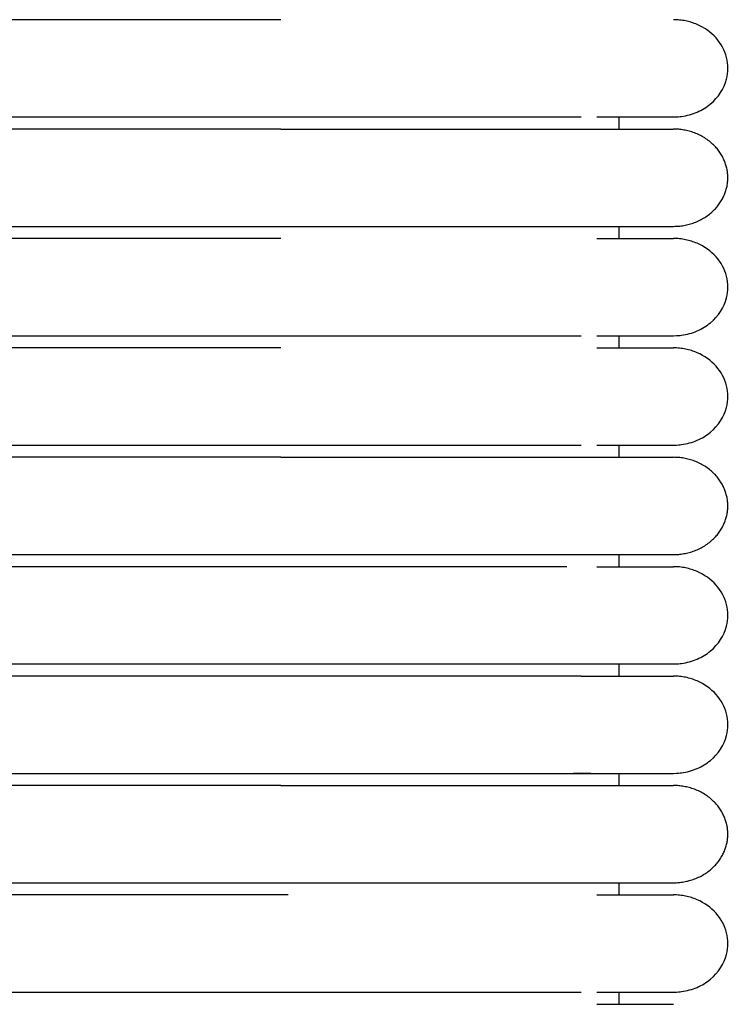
# Model space of a CAD drawing. Header units: millimetres. Extents: x -31695 to -19845, y -5614 to 7253.
# Tile 303 of 432: x -27570 to -27541, y 5039 to 5080. Entities that reach past the tile are written whole.
import ezdxf

# ---------------------------------------------------------------- set-up
doc = ezdxf.new("R2010")
doc.units = ezdxf.units.MM
doc.layers.add('2d', color=7, linetype='Continuous', true_color=0x000000)

msp = doc.modelspace()

# ---------------------------------------------------------------- linework, layer by layer
at = {"layer": '2d', "linetype": 'Continuous', "lineweight": -3}
for points, degree in [([(-27559.349, 5079.872), (-27569.288, 5079.872), (-27579.226, 5079.872)], 2), ([(-27579.226, 5075.812), (-27569.288, 5075.812), (-27559.349, 5075.812)], 2), ([(-27545.226, 5075.304), (-27545.226, 5075.558), (-27545.226, 5075.812)], 2), ([(-27559.349, 5075.304), (-27569.288, 5075.304), (-27579.226, 5075.304)], 2), ([(-27579.226, 5071.244), (-27569.288, 5071.244), (-27559.349, 5071.244)], 2), ([(-27545.226, 5070.737), (-27545.226, 5070.991), (-27545.226, 5071.244)], 2), ([(-27559.349, 5070.737), (-27569.288, 5070.737), (-27579.226, 5070.737)], 2), ([(-27579.226, 5066.677), (-27569.288, 5066.677), (-27559.349, 5066.677)], 2), ([(-27545.226, 5066.17), (-27545.226, 5066.423), (-27545.226, 5066.677)], 2), ([(-27559.349, 5066.17), (-27569.288, 5066.17), (-27579.226, 5066.17)], 2), ([(-27579.226, 5062.11), (-27569.288, 5062.11), (-27559.349, 5062.11)], 2), ([(-27545.226, 5061.602), (-27545.226, 5061.856), (-27545.226, 5062.11)], 2), ([(-27559.349, 5061.602), (-27569.288, 5061.602), (-27579.226, 5061.602)], 2), ([(-27579.226, 5057.542), (-27569.288, 5057.542), (-27559.349, 5057.542)], 2), ([(-27545.226, 5057.035), (-27545.226, 5057.289), (-27545.226, 5057.542)], 2), ([(-27559.349, 5057.035), (-27569.288, 5057.035), (-27579.226, 5057.035)], 2), ([(-27579.226, 5052.975), (-27569.288, 5052.975), (-27559.349, 5052.975)], 2), ([(-27545.226, 5052.468), (-27545.226, 5052.721), (-27545.226, 5052.975)], 2), ([(-27559.349, 5052.468), (-27569.288, 5052.468), (-27579.226, 5052.468)], 2), ([(-27579.226, 5048.408), (-27569.288, 5048.408), (-27559.349, 5048.408)], 2), ([(-27545.226, 5047.9), (-27545.226, 5048.154), (-27545.226, 5048.408)], 2), ([(-27559.349, 5047.9), (-27569.288, 5047.9), (-27579.226, 5047.9)], 2), ([(-27579.226, 5043.84), (-27569.288, 5043.84), (-27559.349, 5043.84)], 2), ([(-27545.226, 5043.333), (-27545.226, 5043.587), (-27545.226, 5043.84)], 2), ([(-27559.349, 5043.333), (-27569.288, 5043.333), (-27579.226, 5043.333)], 2), ([(-27559.035, 5043.333), (-27559.518, 5043.333), (-27560.002, 5043.333), (-27560.482, 5043.333)], 3), ([(-27579.226, 5039.273), (-27569.288, 5039.273), (-27559.349, 5039.273)], 2), ([(-27545.226, 5038.766), (-27545.226, 5039.019), (-27545.226, 5039.273)], 2), ([(-27542.959, 5039.273), (-27542.959, 5039.273), (-27542.96, 5039.273), (-27542.96, 5039.273)], 3)]:
    msp.add_open_spline(points, degree=degree, dxfattribs=at)
for points, knots in [([(-27542.959, 5075.812), (-27542.771, 5075.818), (-27542.696, 5075.824), (-27542.622, 5075.835), (-27542.398, 5075.865), (-27542.18, 5075.925), (-27541.976, 5076.013), (-27541.772, 5076.101), (-27541.583, 5076.216), (-27541.417, 5076.354), (-27541.086, 5076.629), (-27540.85, 5076.995), (-27540.749, 5077.39), (-27540.674, 5077.686), (-27540.674, 5077.998), (-27540.75, 5078.294), (-27540.825, 5078.59), (-27540.976, 5078.87), (-27541.187, 5079.108), (-27541.399, 5079.345), (-27541.671, 5079.539), (-27541.976, 5079.671), (-27542.129, 5079.737), (-27542.29, 5079.787), (-27542.455, 5079.821), (-27542.538, 5079.838), (-27542.622, 5079.85), (-27542.748, 5079.863), (-27542.79, 5079.866), (-27542.864, 5079.869), (-27542.928, 5079.871), (-27542.96, 5079.872)], [23.445723, 23.445723, 23.445723, 23.445723, 23.445811, 23.445811, 23.445811, 24.04626, 24.04626, 24.04626, 24.647075, 24.647075, 24.647075, 25.861366, 25.861366, 25.861366, 26.766929, 26.766929, 26.766929, 27.67184, 27.67184, 27.67184, 28.577112, 28.577112, 28.577112, 29.026854, 29.026854, 29.026854, 29.266294, 29.266294, 29.386006, 29.386006, 29.47573, 29.47573, 29.47573, 29.47573]), ([(-27559.349, 5075.812), (-27559.123, 5075.812), (-27558.89, 5075.812), (-27558.664, 5075.812), (-27558.436, 5075.812), (-27558.208, 5075.812), (-27557.98, 5075.812), (-27557.752, 5075.812), (-27557.525, 5075.812), (-27557.298, 5075.812), (-27557.071, 5075.812), (-27556.845, 5075.812), (-27556.62, 5075.812), (-27556.395, 5075.812), (-27556.171, 5075.812), (-27555.948, 5075.812), (-27555.726, 5075.812), (-27555.504, 5075.812), (-27555.284, 5075.812), (-27555.064, 5075.812), (-27554.846, 5075.812), (-27554.63, 5075.812), (-27554.414, 5075.812), (-27554.199, 5075.812), (-27553.987, 5075.812), (-27553.774, 5075.812), (-27553.565, 5075.812), (-27553.359, 5075.812), (-27553.153, 5075.812), (-27552.951, 5075.812), (-27552.752, 5075.812), (-27552.553, 5075.812), (-27552.358, 5075.812), (-27552.167, 5075.812), (-27551.977, 5075.812), (-27551.789, 5075.812), (-27551.605, 5075.812), (-27551.421, 5075.812), (-27551.242, 5075.812), (-27551.066, 5075.812), (-27550.979, 5075.812), (-27550.892, 5075.812), (-27550.806, 5075.812), (-27550.721, 5075.812), (-27550.636, 5075.812), (-27550.552, 5075.812), (-27550.385, 5075.812), (-27550.222, 5075.812), (-27550.063, 5075.812), (-27549.984, 5075.812), (-27549.906, 5075.812), (-27549.829, 5075.812), (-27549.752, 5075.812), (-27549.676, 5075.812), (-27549.574, 5075.812), (-27549.566, 5075.812), (-27549.557, 5075.812), (-27549.443, 5075.812), (-27549.426, 5075.812), (-27549.408, 5075.812), (-27549.288, 5075.812), (-27549.253, 5075.812), (-27549.219, 5075.812), (-27549.083, 5075.812), (-27549.05, 5075.812), (-27549.016, 5075.812), (-27548.883, 5075.812), (-27548.85, 5075.812), (-27548.817, 5075.812), (-27548.687, 5075.812), (-27548.655, 5075.812), (-27548.622, 5075.812), (-27548.519, 5075.812), (-27548.511, 5075.812), (-27548.503, 5075.812), (-27548.401, 5075.812), (-27548.276, 5075.812), (-27548.155, 5075.812), (-27547.949, 5075.812), (-27547.92, 5075.812), (-27547.891, 5075.812), (-27547.777, 5075.812), (-27547.749, 5075.812), (-27547.721, 5075.812), (-27547.652, 5075.812), (-27547.638, 5075.812), (-27547.624, 5075.812), (-27547.53, 5075.812), (-27547.476, 5075.812), (-27547.423, 5075.812), (-27547.372, 5075.812), (-27547.32, 5075.812), (-27547.27, 5075.812), (-27546.808, 5075.812)], [0, 0, 0, 0, 0.643985, 0.643985, 0.643985, 1.289246, 1.289246, 1.289246, 1.935685, 1.935685, 1.935685, 2.583188, 2.583188, 2.583188, 3.231644, 3.231644, 3.231644, 3.880958, 3.880958, 3.880958, 4.531059, 4.531059, 4.531059, 5.181921, 5.181921, 5.181921, 5.831841, 5.831841, 5.831841, 6.475746, 6.475746, 6.475746, 7.113972, 7.113972, 7.113972, 7.746582, 7.746582, 7.746582, 8.373502, 8.373502, 8.373502, 8.684772, 8.684772, 8.684772, 8.994562, 8.994562, 8.994562, 9.609624, 9.609624, 9.609624, 9.914788, 9.914788, 9.914788, 10.254009, 10.254009, 10.254009, 10.432856, 10.432856, 10.432856, 10.648503, 10.648503, 10.648503, 10.937744, 10.937744, 10.937744, 11.228892, 11.228892, 11.228892, 11.521898, 11.521898, 11.521898, 11.779768, 11.779768, 11.779768, 11.964795, 11.964795, 11.964795, 12.711702, 12.711702, 12.711702, 13.01342, 13.01342, 13.01342, 13.2408, 13.2408, 13.2408, 13.469111, 13.469111, 13.469111, 13.774962, 13.774962, 13.774962, 14.082458, 14.082458, 14.082458, 14.082458]), ([(-27546.154, 5075.812), (-27545.38, 5075.812), (-27544.743, 5075.812), (-27544.249, 5075.812), (-27543.83, 5075.812), (-27543.514, 5075.812), (-27543.3, 5075.812), (-27543.087, 5075.812), (-27542.975, 5075.812), (-27542.96, 5075.812)], [0, 0, 0, 0, 8.585611, 8.585611, 8.585611, 15.831592, 15.831592, 15.831592, 22.972379, 22.972379, 22.972379, 22.972379]), ([(-27546.155, 5070.737), (-27545.378, 5070.737), (-27544.742, 5070.737), (-27544.25, 5070.737), (-27543.83, 5070.737), (-27543.514, 5070.737), (-27543.301, 5070.737), (-27543.087, 5070.737), (-27542.975, 5070.737), (-27542.96, 5070.737)], [0, 0, 0, 0, 8.649968, 8.649968, 8.649968, 15.950267, 15.950267, 15.950267, 23.144583, 23.144583, 23.144583, 23.144583]), ([(-27542.959, 5066.677), (-27542.771, 5066.683), (-27542.696, 5066.69), (-27542.622, 5066.7), (-27542.398, 5066.73), (-27542.18, 5066.79), (-27541.976, 5066.878), (-27541.772, 5066.966), (-27541.583, 5067.081), (-27541.417, 5067.219), (-27541.086, 5067.494), (-27540.85, 5067.861), (-27540.749, 5068.255), (-27540.674, 5068.551), (-27540.674, 5068.863), (-27540.75, 5069.159), (-27540.825, 5069.455), (-27540.976, 5069.735), (-27541.187, 5069.973), (-27541.399, 5070.21), (-27541.671, 5070.404), (-27541.976, 5070.536), (-27542.129, 5070.602), (-27542.29, 5070.652), (-27542.455, 5070.686), (-27542.538, 5070.703), (-27542.622, 5070.716), (-27542.748, 5070.729), (-27542.79, 5070.732), (-27542.864, 5070.735), (-27542.928, 5070.736), (-27542.96, 5070.737)], [23.445473, 23.445473, 23.445473, 23.445473, 23.445727, 23.445727, 23.445727, 24.046185, 24.046185, 24.046185, 24.647008, 24.647008, 24.647008, 25.861316, 25.861316, 25.861316, 26.766891, 26.766891, 26.766891, 27.671815, 27.671815, 27.671815, 28.577099, 28.577099, 28.577099, 29.026847, 29.026847, 29.026847, 29.266291, 29.266291, 29.386005, 29.386005, 29.475729, 29.475729, 29.475729, 29.475729]), ([(-27559.349, 5066.677), (-27559.123, 5066.677), (-27558.89, 5066.677), (-27558.664, 5066.677), (-27558.436, 5066.677), (-27558.208, 5066.677), (-27557.98, 5066.677), (-27557.752, 5066.677), (-27557.525, 5066.677), (-27557.298, 5066.677), (-27557.071, 5066.677), (-27556.845, 5066.677), (-27556.62, 5066.677), (-27556.395, 5066.677), (-27556.171, 5066.677), (-27555.948, 5066.677), (-27555.726, 5066.677), (-27555.504, 5066.677), (-27555.284, 5066.677), (-27555.064, 5066.677), (-27554.846, 5066.677), (-27554.63, 5066.677), (-27554.414, 5066.677), (-27554.199, 5066.677), (-27553.987, 5066.677), (-27553.774, 5066.677), (-27553.565, 5066.677), (-27553.359, 5066.677), (-27553.153, 5066.677), (-27552.951, 5066.677), (-27552.752, 5066.677), (-27552.553, 5066.677), (-27552.358, 5066.677), (-27552.167, 5066.677), (-27551.977, 5066.677), (-27551.789, 5066.677), (-27551.605, 5066.677), (-27551.421, 5066.677), (-27551.242, 5066.677), (-27551.066, 5066.677), (-27550.979, 5066.677), (-27550.892, 5066.677), (-27550.806, 5066.677), (-27550.721, 5066.677), (-27550.636, 5066.677), (-27550.552, 5066.677), (-27550.385, 5066.677), (-27550.222, 5066.677), (-27550.063, 5066.677), (-27549.984, 5066.677), (-27549.906, 5066.677), (-27549.829, 5066.677), (-27549.752, 5066.677), (-27549.676, 5066.677), (-27549.574, 5066.677), (-27549.566, 5066.677), (-27549.557, 5066.677), (-27549.443, 5066.677), (-27549.426, 5066.677), (-27549.408, 5066.677), (-27549.288, 5066.677), (-27549.253, 5066.677), (-27549.219, 5066.677), (-27549.083, 5066.677), (-27549.05, 5066.677), (-27549.016, 5066.677), (-27548.883, 5066.677), (-27548.85, 5066.677), (-27548.817, 5066.677), (-27548.687, 5066.677), (-27548.655, 5066.677), (-27548.622, 5066.677), (-27548.519, 5066.677), (-27548.511, 5066.677), (-27548.503, 5066.677), (-27548.401, 5066.677), (-27548.276, 5066.677), (-27548.155, 5066.677), (-27547.949, 5066.677), (-27547.92, 5066.677), (-27547.891, 5066.677), (-27547.777, 5066.677), (-27547.749, 5066.677), (-27547.721, 5066.677), (-27547.652, 5066.677), (-27547.638, 5066.677), (-27547.624, 5066.677), (-27547.53, 5066.677), (-27547.476, 5066.677), (-27547.423, 5066.677), (-27547.372, 5066.677), (-27547.32, 5066.677), (-27547.27, 5066.677), (-27546.808, 5066.677)], [0, 0, 0, 0, 0.643985, 0.643985, 0.643985, 1.289246, 1.289246, 1.289246, 1.935685, 1.935685, 1.935685, 2.583188, 2.583188, 2.583188, 3.231644, 3.231644, 3.231644, 3.880957, 3.880957, 3.880957, 4.531058, 4.531058, 4.531058, 5.181921, 5.181921, 5.181921, 5.83184, 5.83184, 5.83184, 6.475745, 6.475745, 6.475745, 7.113971, 7.113971, 7.113971, 7.746582, 7.746582, 7.746582, 8.373501, 8.373501, 8.373501, 8.684771, 8.684771, 8.684771, 8.994561, 8.994561, 8.994561, 9.609623, 9.609623, 9.609623, 9.914787, 9.914787, 9.914787, 10.254008, 10.254008, 10.254008, 10.432855, 10.432855, 10.432855, 10.648502, 10.648502, 10.648502, 10.937743, 10.937743, 10.937743, 11.228891, 11.228891, 11.228891, 11.521897, 11.521897, 11.521897, 11.779767, 11.779767, 11.779767, 11.964794, 11.964794, 11.964794, 12.711701, 12.711701, 12.711701, 13.013419, 13.013419, 13.013419, 13.240799, 13.240799, 13.240799, 13.469109, 13.469109, 13.469109, 13.774961, 13.774961, 13.774961, 14.082456, 14.082456, 14.082456, 14.082456]), ([(-27546.154, 5066.677), (-27545.38, 5066.677), (-27544.743, 5066.677), (-27544.249, 5066.677), (-27543.83, 5066.677), (-27543.514, 5066.677), (-27543.3, 5066.677), (-27543.087, 5066.677), (-27542.975, 5066.677), (-27542.96, 5066.677)], [0, 0, 0, 0, 8.585612, 8.585612, 8.585612, 15.831594, 15.831594, 15.831594, 22.972382, 22.972382, 22.972382, 22.972382]), ([(-27546.155, 5066.17), (-27545.378, 5066.17), (-27544.742, 5066.17), (-27544.25, 5066.17), (-27543.83, 5066.17), (-27543.514, 5066.17), (-27543.301, 5066.17), (-27543.087, 5066.17), (-27542.975, 5066.17), (-27542.96, 5066.17)], [0, 0, 0, 0, 8.649968, 8.649968, 8.649968, 15.950267, 15.950267, 15.950267, 23.144583, 23.144583, 23.144583, 23.144583]), ([(-27542.959, 5062.11), (-27542.771, 5062.116), (-27542.696, 5062.122), (-27542.622, 5062.133), (-27542.398, 5062.163), (-27542.18, 5062.223), (-27541.976, 5062.311), (-27541.772, 5062.399), (-27541.583, 5062.514), (-27541.417, 5062.651), (-27541.086, 5062.927), (-27540.85, 5063.293), (-27540.749, 5063.688), (-27540.674, 5063.984), (-27540.674, 5064.296), (-27540.75, 5064.592), (-27540.825, 5064.888), (-27540.976, 5065.168), (-27541.187, 5065.406), (-27541.399, 5065.643), (-27541.671, 5065.837), (-27541.976, 5065.969), (-27542.129, 5066.035), (-27542.29, 5066.085), (-27542.455, 5066.119), (-27542.538, 5066.136), (-27542.622, 5066.148), (-27542.748, 5066.161), (-27542.79, 5066.164), (-27542.864, 5066.167), (-27542.928, 5066.169), (-27542.96, 5066.17)], [23.445688, 23.445688, 23.445688, 23.445688, 23.445799, 23.445799, 23.445799, 24.04625, 24.04625, 24.04625, 24.647065, 24.647065, 24.647065, 25.861359, 25.861359, 25.861359, 26.766924, 26.766924, 26.766924, 27.671837, 27.671837, 27.671837, 28.57711, 28.57711, 28.57711, 29.026853, 29.026853, 29.026853, 29.266293, 29.266293, 29.386006, 29.386006, 29.47573, 29.47573, 29.47573, 29.47573]), ([(-27559.349, 5062.11), (-27559.123, 5062.11), (-27558.89, 5062.11), (-27558.664, 5062.11), (-27558.436, 5062.11), (-27558.208, 5062.11), (-27557.98, 5062.11), (-27557.752, 5062.11), (-27557.525, 5062.11), (-27557.298, 5062.11), (-27557.071, 5062.11), (-27556.845, 5062.11), (-27556.62, 5062.11), (-27556.395, 5062.11), (-27556.171, 5062.11), (-27555.948, 5062.11), (-27555.726, 5062.11), (-27555.504, 5062.11), (-27555.284, 5062.11), (-27555.064, 5062.11), (-27554.846, 5062.11), (-27554.63, 5062.11), (-27554.414, 5062.11), (-27554.199, 5062.11), (-27553.987, 5062.11), (-27553.774, 5062.11), (-27553.565, 5062.11), (-27553.359, 5062.11), (-27553.153, 5062.11), (-27552.951, 5062.11), (-27552.752, 5062.11), (-27552.553, 5062.11), (-27552.358, 5062.11), (-27552.167, 5062.11), (-27551.976, 5062.11), (-27551.788, 5062.11), (-27551.605, 5062.11), (-27551.421, 5062.11), (-27551.242, 5062.11), (-27551.066, 5062.11), (-27550.979, 5062.11), (-27550.892, 5062.11), (-27550.806, 5062.11), (-27550.72, 5062.11), (-27550.636, 5062.11), (-27550.552, 5062.11), (-27550.385, 5062.11), (-27550.222, 5062.11), (-27550.063, 5062.11), (-27549.984, 5062.11), (-27549.906, 5062.11), (-27549.829, 5062.11), (-27549.752, 5062.11), (-27549.676, 5062.11), (-27549.574, 5062.11), (-27549.566, 5062.11), (-27549.557, 5062.11), (-27549.443, 5062.11), (-27549.426, 5062.11), (-27549.408, 5062.11), (-27549.288, 5062.11), (-27549.253, 5062.11), (-27549.219, 5062.11), (-27549.083, 5062.11), (-27549.05, 5062.11), (-27549.016, 5062.11), (-27548.883, 5062.11), (-27548.85, 5062.11), (-27548.817, 5062.11), (-27548.687, 5062.11), (-27548.655, 5062.11), (-27548.622, 5062.11), (-27548.519, 5062.11), (-27548.511, 5062.11), (-27548.503, 5062.11), (-27548.401, 5062.11), (-27548.276, 5062.11), (-27548.155, 5062.11), (-27547.949, 5062.11), (-27547.92, 5062.11), (-27547.891, 5062.11), (-27547.777, 5062.11), (-27547.749, 5062.11), (-27547.721, 5062.11), (-27547.652, 5062.11), (-27547.638, 5062.11), (-27547.624, 5062.11), (-27547.53, 5062.11), (-27547.476, 5062.11), (-27547.423, 5062.11), (-27547.372, 5062.11), (-27547.32, 5062.11), (-27547.27, 5062.11), (-27546.808, 5062.11)], [0, 0, 0, 0, 0.643985, 0.643985, 0.643985, 1.289246, 1.289246, 1.289246, 1.935685, 1.935685, 1.935685, 2.583188, 2.583188, 2.583188, 3.231644, 3.231644, 3.231644, 3.880958, 3.880958, 3.880958, 4.531059, 4.531059, 4.531059, 5.181921, 5.181921, 5.181921, 5.831841, 5.831841, 5.831841, 6.475746, 6.475746, 6.475746, 7.113972, 7.113972, 7.113972, 7.746582, 7.746582, 7.746582, 8.373502, 8.373502, 8.373502, 8.684772, 8.684772, 8.684772, 8.994562, 8.994562, 8.994562, 9.609623, 9.609623, 9.609623, 9.914788, 9.914788, 9.914788, 10.254009, 10.254009, 10.254009, 10.432856, 10.432856, 10.432856, 10.648503, 10.648503, 10.648503, 10.937743, 10.937743, 10.937743, 11.228891, 11.228891, 11.228891, 11.521898, 11.521898, 11.521898, 11.779767, 11.779767, 11.779767, 11.964795, 11.964795, 11.964795, 12.711702, 12.711702, 12.711702, 13.01342, 13.01342, 13.01342, 13.2408, 13.2408, 13.2408, 13.46911, 13.46911, 13.46911, 13.774962, 13.774962, 13.774962, 14.082457, 14.082457, 14.082457, 14.082457]), ([(-27546.154, 5062.11), (-27545.38, 5062.11), (-27544.743, 5062.11), (-27544.249, 5062.11), (-27543.83, 5062.11), (-27543.514, 5062.11), (-27543.3, 5062.11), (-27543.087, 5062.11), (-27542.975, 5062.11), (-27542.96, 5062.11)], [0, 0, 0, 0, 8.585612, 8.585612, 8.585612, 15.831595, 15.831595, 15.831595, 22.972383, 22.972383, 22.972383, 22.972383]), ([(-27547.412, 5057.035), (-27547.451, 5057.035), (-27547.49, 5057.035), (-27547.57, 5057.035), (-27547.573, 5057.035), (-27547.576, 5057.035), (-27547.693, 5057.035), (-27547.721, 5057.035), (-27547.749, 5057.035), (-27547.862, 5057.035), (-27547.891, 5057.035), (-27547.919, 5057.035), (-27548.036, 5057.035), (-27548.155, 5057.035), (-27548.276, 5057.035), (-27548.401, 5057.035), (-27548.432, 5057.035), (-27548.463, 5057.035), (-27548.542, 5057.035), (-27548.558, 5057.035), (-27548.574, 5057.035), (-27548.687, 5057.035), (-27548.719, 5057.035), (-27548.751, 5057.035), (-27548.883, 5057.035), (-27548.916, 5057.035), (-27548.949, 5057.035), (-27549.083, 5057.035), (-27549.117, 5057.035), (-27549.151, 5057.035), (-27549.287, 5057.035), (-27549.322, 5057.035), (-27549.356, 5057.035), (-27549.443, 5057.035), (-27549.46, 5057.035), (-27549.478, 5057.035), (-27549.601, 5057.035), (-27549.676, 5057.035), (-27549.752, 5057.035), (-27549.829, 5057.035), (-27549.906, 5057.035), (-27549.984, 5057.035), (-27550.063, 5057.035), (-27550.222, 5057.035), (-27550.385, 5057.035), (-27550.552, 5057.035), (-27550.636, 5057.035), (-27550.72, 5057.035), (-27550.806, 5057.035), (-27550.892, 5057.035), (-27550.978, 5057.035), (-27551.066, 5057.035), (-27551.242, 5057.035), (-27551.421, 5057.035), (-27551.605, 5057.035), (-27551.788, 5057.035), (-27551.976, 5057.035), (-27552.167, 5057.035), (-27552.358, 5057.035), (-27552.553, 5057.035), (-27552.752, 5057.035), (-27552.951, 5057.035), (-27553.153, 5057.035), (-27553.359, 5057.035), (-27553.565, 5057.035), (-27553.774, 5057.035), (-27553.987, 5057.035), (-27554.199, 5057.035), (-27554.413, 5057.035), (-27554.63, 5057.035), (-27554.846, 5057.035), (-27555.064, 5057.035), (-27555.284, 5057.035), (-27555.504, 5057.035), (-27555.725, 5057.035), (-27555.948, 5057.035), (-27556.171, 5057.035), (-27556.395, 5057.035), (-27556.62, 5057.035), (-27556.845, 5057.035), (-27557.071, 5057.035), (-27557.298, 5057.035), (-27557.525, 5057.035), (-27557.752, 5057.035), (-27557.98, 5057.035), (-27558.208, 5057.035), (-27558.436, 5057.035), (-27558.664, 5057.035), (-27558.892, 5057.035), (-27559.121, 5057.035), (-27559.349, 5057.035)], [4.896697, 4.896697, 4.896697, 4.896697, 5.180185, 5.180185, 5.180185, 5.394177, 5.394177, 5.394177, 5.678137, 5.678137, 5.678137, 5.960527, 5.960527, 5.960527, 6.520512, 6.520512, 6.520512, 6.728823, 6.728823, 6.728823, 6.936194, 6.936194, 6.936194, 7.211195, 7.211195, 7.211195, 7.484451, 7.484451, 7.484451, 7.755918, 7.755918, 7.755918, 7.958314, 7.958314, 7.958314, 8.159651, 8.159651, 8.159651, 8.444545, 8.444545, 8.444545, 8.730953, 8.730953, 8.730953, 9.308195, 9.308195, 9.308195, 9.598945, 9.598945, 9.598945, 9.891083, 9.891083, 9.891083, 10.479455, 10.479455, 10.479455, 11.073171, 11.073171, 11.073171, 11.672166, 11.672166, 11.672166, 12.27648, 12.27648, 12.27648, 12.886441, 12.886441, 12.886441, 13.497288, 13.497288, 13.497288, 14.107419, 14.107419, 14.107419, 14.716821, 14.716821, 14.716821, 15.325412, 15.325412, 15.325412, 15.933109, 15.933109, 15.933109, 16.539814, 16.539814, 16.539814, 17.145406, 17.145406, 17.145406, 17.749804, 17.749804, 17.749804, 17.749804]), ([(-27546.155, 5057.035), (-27545.378, 5057.035), (-27544.742, 5057.035), (-27544.25, 5057.035), (-27543.83, 5057.035), (-27543.514, 5057.035), (-27543.301, 5057.035), (-27543.087, 5057.035), (-27542.975, 5057.035), (-27542.96, 5057.035)], [0, 0, 0, 0, 8.649968, 8.649968, 8.649968, 15.950267, 15.950267, 15.950267, 23.144583, 23.144583, 23.144583, 23.144583]), ([(-27542.959, 5052.975), (-27542.771, 5052.981), (-27542.696, 5052.988), (-27542.622, 5052.998), (-27542.398, 5053.028), (-27542.18, 5053.088), (-27541.976, 5053.176), (-27541.772, 5053.264), (-27541.583, 5053.379), (-27541.417, 5053.517), (-27541.086, 5053.792), (-27540.85, 5054.159), (-27540.749, 5054.553), (-27540.674, 5054.849), (-27540.674, 5055.161), (-27540.75, 5055.457), (-27540.825, 5055.753), (-27540.976, 5056.033), (-27541.187, 5056.271), (-27541.399, 5056.508), (-27541.671, 5056.702), (-27541.976, 5056.834), (-27542.129, 5056.9), (-27542.29, 5056.95), (-27542.455, 5056.984), (-27542.538, 5057.001), (-27542.622, 5057.014), (-27542.748, 5057.027), (-27542.79, 5057.03), (-27542.864, 5057.033), (-27542.928, 5057.034), (-27542.96, 5057.035)], [23.445755, 23.445755, 23.445755, 23.445755, 23.445821, 23.445821, 23.445821, 24.046269, 24.046269, 24.046269, 24.647083, 24.647083, 24.647083, 25.861372, 25.861372, 25.861372, 26.766934, 26.766934, 26.766934, 27.671843, 27.671843, 27.671843, 28.577113, 28.577113, 28.577113, 29.026854, 29.026854, 29.026854, 29.266294, 29.266294, 29.386006, 29.386006, 29.47573, 29.47573, 29.47573, 29.47573]), ([(-27559.349, 5052.975), (-27559.123, 5052.975), (-27558.89, 5052.975), (-27558.664, 5052.975), (-27558.436, 5052.975), (-27558.208, 5052.975), (-27557.98, 5052.975), (-27557.752, 5052.975), (-27557.525, 5052.975), (-27557.298, 5052.975), (-27557.071, 5052.975), (-27556.845, 5052.975), (-27556.62, 5052.975), (-27556.395, 5052.975), (-27556.171, 5052.975), (-27555.948, 5052.975), (-27555.726, 5052.975), (-27555.504, 5052.975), (-27555.284, 5052.975), (-27555.064, 5052.975), (-27554.846, 5052.975), (-27554.63, 5052.975), (-27554.414, 5052.975), (-27554.199, 5052.975), (-27553.987, 5052.975), (-27553.774, 5052.975), (-27553.565, 5052.975), (-27553.359, 5052.975), (-27553.153, 5052.975), (-27552.951, 5052.975), (-27552.752, 5052.975), (-27552.553, 5052.975), (-27552.358, 5052.975), (-27552.167, 5052.975), (-27551.976, 5052.975), (-27551.788, 5052.975), (-27551.605, 5052.975), (-27551.421, 5052.975), (-27551.242, 5052.975), (-27551.066, 5052.975), (-27550.979, 5052.975), (-27550.892, 5052.975), (-27550.806, 5052.975), (-27550.72, 5052.975), (-27550.636, 5052.975), (-27550.552, 5052.975), (-27550.385, 5052.975), (-27550.222, 5052.975), (-27550.063, 5052.975), (-27549.984, 5052.975), (-27549.906, 5052.975), (-27549.829, 5052.975), (-27549.752, 5052.975), (-27549.676, 5052.975), (-27549.574, 5052.975), (-27549.566, 5052.975), (-27549.557, 5052.975), (-27549.443, 5052.975), (-27549.426, 5052.975), (-27549.408, 5052.975), (-27549.288, 5052.975), (-27549.253, 5052.975), (-27549.219, 5052.975), (-27549.083, 5052.975), (-27549.05, 5052.975), (-27549.016, 5052.975), (-27548.883, 5052.975), (-27548.85, 5052.975), (-27548.817, 5052.975), (-27548.687, 5052.975), (-27548.655, 5052.975), (-27548.622, 5052.975), (-27548.519, 5052.975), (-27548.511, 5052.975), (-27548.503, 5052.975), (-27548.401, 5052.975), (-27548.276, 5052.975), (-27548.155, 5052.975), (-27547.949, 5052.975), (-27547.92, 5052.975), (-27547.891, 5052.975), (-27547.777, 5052.975), (-27547.749, 5052.975), (-27547.721, 5052.975), (-27547.652, 5052.975), (-27547.638, 5052.975), (-27547.624, 5052.975), (-27547.53, 5052.975), (-27547.476, 5052.975), (-27547.423, 5052.975), (-27547.372, 5052.975), (-27547.32, 5052.975), (-27547.27, 5052.975), (-27547.202, 5052.975), (-27547.196, 5052.975), (-27547.189, 5052.975), (-27547.075, 5052.975), (-27547.063, 5052.975), (-27547.051, 5052.975), (-27546.936, 5052.975), (-27546.93, 5052.975), (-27546.925, 5052.975), (-27546.81, 5052.975), (-27546.521, 5052.975), (-27546.284, 5052.975), (-27546.154, 5052.975)], [0, 0, 0, 0, 0.604387, 0.604387, 0.604387, 1.209972, 1.209972, 1.209972, 1.816662, 1.816662, 1.816662, 2.424351, 2.424351, 2.424351, 3.032935, 3.032935, 3.032935, 3.642323, 3.642323, 3.642323, 4.25245, 4.25245, 4.25245, 4.863292, 4.863292, 4.863292, 5.473249, 5.473249, 5.473249, 6.077561, 6.077561, 6.077561, 6.676544, 6.676544, 6.676544, 7.270255, 7.270255, 7.270255, 7.858627, 7.858627, 7.858627, 8.150757, 8.150757, 8.150757, 8.441498, 8.441498, 8.441498, 9.018741, 9.018741, 9.018741, 9.305141, 9.305141, 9.305141, 9.623504, 9.623504, 9.623504, 9.791354, 9.791354, 9.791354, 9.993741, 9.993741, 9.993741, 10.265196, 10.265196, 10.265196, 10.538442, 10.538442, 10.538442, 10.813432, 10.813432, 10.813432, 11.055445, 11.055445, 11.055445, 11.229095, 11.229095, 11.229095, 11.930076, 11.930076, 11.930076, 12.213242, 12.213242, 12.213242, 12.426641, 12.426641, 12.426641, 12.640913, 12.640913, 12.640913, 12.927958, 12.927958, 12.927958, 13.252728, 13.252728, 13.252728, 13.506681, 13.506681, 13.506681, 13.798374, 13.798374, 13.798374, 14.077864, 14.077864, 14.077864, 16.054445, 16.054445, 16.054445, 16.054445]), ([(-27546.154, 5052.975), (-27545.38, 5052.975), (-27544.743, 5052.975), (-27544.249, 5052.975), (-27543.83, 5052.975), (-27543.514, 5052.975), (-27543.3, 5052.975), (-27543.087, 5052.975), (-27542.975, 5052.975), (-27542.96, 5052.975)], [0, 0, 0, 0, 8.585613, 8.585613, 8.585613, 15.831597, 15.831597, 15.831597, 22.972386, 22.972386, 22.972386, 22.972386]), ([(-27546.82, 5052.468), (-27547.269, 5052.468), (-27547.32, 5052.468), (-27547.372, 5052.468), (-27547.423, 5052.468), (-27547.476, 5052.468), (-27547.57, 5052.468), (-27547.573, 5052.468), (-27547.576, 5052.468), (-27547.693, 5052.468), (-27547.721, 5052.468), (-27547.748, 5052.468), (-27547.862, 5052.468), (-27547.891, 5052.468), (-27547.919, 5052.468), (-27548.036, 5052.468), (-27548.155, 5052.468), (-27548.276, 5052.468), (-27548.401, 5052.468), (-27548.432, 5052.468), (-27548.463, 5052.468), (-27548.542, 5052.468), (-27548.558, 5052.468), (-27548.574, 5052.468), (-27548.687, 5052.468), (-27548.719, 5052.468), (-27548.751, 5052.468), (-27548.883, 5052.468), (-27548.916, 5052.468), (-27548.949, 5052.468), (-27549.083, 5052.468), (-27549.117, 5052.468), (-27549.151, 5052.468), (-27549.287, 5052.468), (-27549.322, 5052.468), (-27549.356, 5052.468), (-27549.443, 5052.468), (-27549.46, 5052.468), (-27549.478, 5052.468), (-27549.601, 5052.468), (-27549.676, 5052.468), (-27549.752, 5052.468), (-27549.829, 5052.468), (-27549.906, 5052.468), (-27549.984, 5052.468), (-27550.063, 5052.468), (-27550.222, 5052.468), (-27550.385, 5052.468), (-27550.552, 5052.468), (-27550.636, 5052.468), (-27550.721, 5052.468), (-27550.806, 5052.468), (-27550.892, 5052.468), (-27550.979, 5052.468), (-27551.066, 5052.468), (-27551.242, 5052.468), (-27551.421, 5052.468), (-27551.605, 5052.468), (-27551.789, 5052.468), (-27551.977, 5052.468), (-27552.167, 5052.468), (-27552.358, 5052.468), (-27552.553, 5052.468), (-27552.752, 5052.468), (-27552.951, 5052.468), (-27553.153, 5052.468), (-27553.359, 5052.468), (-27553.566, 5052.468), (-27553.775, 5052.468), (-27553.987, 5052.468), (-27554.199, 5052.468), (-27554.413, 5052.468), (-27554.63, 5052.468), (-27554.846, 5052.468), (-27555.064, 5052.468), (-27555.284, 5052.468), (-27555.504, 5052.468), (-27555.725, 5052.468), (-27555.948, 5052.468), (-27556.171, 5052.468), (-27556.395, 5052.468), (-27556.62, 5052.468), (-27556.845, 5052.468), (-27557.071, 5052.468), (-27557.298, 5052.468), (-27557.525, 5052.468), (-27557.752, 5052.468), (-27557.98, 5052.468), (-27558.208, 5052.468), (-27558.436, 5052.468), (-27558.664, 5052.468), (-27558.892, 5052.468), (-27559.121, 5052.468), (-27559.349, 5052.468)], [3.694607, 3.694607, 3.694607, 3.694607, 4.001509, 4.001509, 4.001509, 4.382832, 4.382832, 4.382832, 4.610399, 4.610399, 4.610399, 4.912371, 4.912371, 4.912371, 5.212674, 5.212674, 5.212674, 5.808181, 5.808181, 5.808181, 6.029707, 6.029707, 6.029707, 6.250231, 6.250231, 6.250231, 6.542677, 6.542677, 6.542677, 6.833267, 6.833267, 6.833267, 7.121954, 7.121954, 7.121954, 7.337189, 7.337189, 7.337189, 7.551298, 7.551298, 7.551298, 7.854263, 7.854263, 7.854263, 8.15884, 8.15884, 8.15884, 8.772699, 8.772699, 8.772699, 9.081892, 9.081892, 9.081892, 9.392561, 9.392561, 9.392561, 10.018257, 10.018257, 10.018257, 10.649635, 10.649635, 10.649635, 11.286626, 11.286626, 11.286626, 11.929274, 11.929274, 11.929274, 12.577928, 12.577928, 12.577928, 13.227523, 13.227523, 13.227523, 13.876358, 13.876358, 13.876358, 14.524416, 14.524416, 14.524416, 15.171613, 15.171613, 15.171613, 15.817858, 15.817858, 15.817858, 16.463049, 16.463049, 16.463049, 17.107056, 17.107056, 17.107056, 17.749794, 17.749794, 17.749794, 17.749794]), ([(-27546.82, 5052.468), (-27545.734, 5052.468), (-27544.876, 5052.468), (-27544.25, 5052.468), (-27543.83, 5052.468), (-27543.514, 5052.468), (-27543.301, 5052.468), (-27543.087, 5052.468), (-27542.975, 5052.468), (-27542.96, 5052.468)], [-2.301217, -2.301217, -2.301217, -2.301217, 8.679034, 8.679034, 8.679034, 15.964694, 15.964694, 15.964694, 23.144583, 23.144583, 23.144583, 23.144583]), ([(-27542.959, 5048.408), (-27542.771, 5048.414), (-27542.696, 5048.42), (-27542.622, 5048.43), (-27542.398, 5048.461), (-27542.18, 5048.521), (-27541.976, 5048.609), (-27541.772, 5048.697), (-27541.583, 5048.812), (-27541.417, 5048.949), (-27541.086, 5049.225), (-27540.85, 5049.591), (-27540.749, 5049.986), (-27540.674, 5050.282), (-27540.674, 5050.594), (-27540.75, 5050.89), (-27540.825, 5051.186), (-27540.976, 5051.466), (-27541.187, 5051.703), (-27541.399, 5051.941), (-27541.671, 5052.135), (-27541.976, 5052.267), (-27542.129, 5052.333), (-27542.29, 5052.383), (-27542.455, 5052.417), (-27542.538, 5052.434), (-27542.622, 5052.446), (-27542.748, 5052.459), (-27542.79, 5052.462), (-27542.864, 5052.465), (-27542.928, 5052.467), (-27542.96, 5052.468)], [23.445372, 23.445372, 23.445372, 23.445372, 23.445694, 23.445694, 23.445694, 24.046155, 24.046155, 24.046155, 24.646981, 24.646981, 24.646981, 25.861296, 25.861296, 25.861296, 26.766876, 26.766876, 26.766876, 27.671805, 27.671805, 27.671805, 28.577094, 28.577094, 28.577094, 29.026844, 29.026844, 29.026844, 29.266289, 29.266289, 29.386004, 29.386004, 29.475729, 29.475729, 29.475729, 29.475729]), ([(-27559.349, 5048.408), (-27559.123, 5048.408), (-27558.89, 5048.408), (-27558.664, 5048.408), (-27558.436, 5048.408), (-27558.208, 5048.408), (-27557.98, 5048.408), (-27557.752, 5048.408), (-27557.525, 5048.408), (-27557.298, 5048.408), (-27557.071, 5048.408), (-27556.845, 5048.408), (-27556.62, 5048.408), (-27556.395, 5048.408), (-27556.171, 5048.408), (-27555.948, 5048.408), (-27555.726, 5048.408), (-27555.504, 5048.408), (-27555.284, 5048.408), (-27555.064, 5048.408), (-27554.846, 5048.408), (-27554.63, 5048.408), (-27554.414, 5048.408), (-27554.199, 5048.408), (-27553.987, 5048.408), (-27553.775, 5048.408), (-27553.566, 5048.408), (-27553.359, 5048.408), (-27553.153, 5048.408), (-27552.951, 5048.408), (-27552.752, 5048.408), (-27552.553, 5048.408), (-27552.358, 5048.408), (-27552.167, 5048.408), (-27551.977, 5048.408), (-27551.789, 5048.408), (-27551.605, 5048.408), (-27551.421, 5048.408), (-27551.242, 5048.408), (-27551.066, 5048.408), (-27550.979, 5048.408), (-27550.892, 5048.408), (-27550.806, 5048.408), (-27550.721, 5048.408), (-27550.636, 5048.408), (-27550.552, 5048.408), (-27550.385, 5048.408), (-27550.222, 5048.408), (-27550.063, 5048.408), (-27549.984, 5048.408), (-27549.906, 5048.408), (-27549.829, 5048.408), (-27549.752, 5048.408), (-27549.676, 5048.408), (-27549.574, 5048.408), (-27549.566, 5048.408), (-27549.557, 5048.408), (-27549.443, 5048.408), (-27549.426, 5048.408), (-27549.408, 5048.408), (-27549.288, 5048.408), (-27549.253, 5048.408), (-27549.219, 5048.408), (-27549.083, 5048.408), (-27549.05, 5048.408), (-27549.016, 5048.408), (-27548.883, 5048.408), (-27548.85, 5048.408), (-27548.817, 5048.408), (-27548.687, 5048.408), (-27548.655, 5048.408), (-27548.622, 5048.408), (-27548.519, 5048.408), (-27548.511, 5048.408), (-27548.503, 5048.408), (-27548.401, 5048.408), (-27548.276, 5048.408), (-27548.155, 5048.408), (-27547.949, 5048.408), (-27547.92, 5048.408), (-27547.891, 5048.408), (-27547.777, 5048.408), (-27547.749, 5048.408), (-27547.721, 5048.408), (-27547.652, 5048.408), (-27547.638, 5048.408), (-27547.624, 5048.408), (-27547.53, 5048.408), (-27547.476, 5048.408), (-27547.423, 5048.408), (-27547.372, 5048.408), (-27547.32, 5048.408), (-27547.27, 5048.408), (-27547.202, 5048.408), (-27547.196, 5048.408), (-27547.189, 5048.408), (-27547.075, 5048.408), (-27547.063, 5048.408), (-27547.051, 5048.408), (-27546.936, 5048.408), (-27546.93, 5048.408), (-27546.925, 5048.408), (-27546.81, 5048.408), (-27546.377, 5048.408), (-27546.059, 5048.408), (-27547.139, 5048.406)], [0, 0, 0, 0, 0.604387, 0.604387, 0.604387, 1.209972, 1.209972, 1.209972, 1.816663, 1.816663, 1.816663, 2.424352, 2.424352, 2.424352, 3.032935, 3.032935, 3.032935, 3.642323, 3.642323, 3.642323, 4.25245, 4.25245, 4.25245, 4.863292, 4.863292, 4.863292, 5.473249, 5.473249, 5.473249, 6.077561, 6.077561, 6.077561, 6.676544, 6.676544, 6.676544, 7.270256, 7.270256, 7.270256, 7.858627, 7.858627, 7.858627, 8.150757, 8.150757, 8.150757, 8.441499, 8.441499, 8.441499, 9.018741, 9.018741, 9.018741, 9.305142, 9.305142, 9.305142, 9.623504, 9.623504, 9.623504, 9.791354, 9.791354, 9.791354, 9.993742, 9.993742, 9.993742, 10.265197, 10.265197, 10.265197, 10.538443, 10.538443, 10.538443, 10.813432, 10.813432, 10.813432, 11.055446, 11.055446, 11.055446, 11.229096, 11.229096, 11.229096, 11.930077, 11.930077, 11.930077, 12.213243, 12.213243, 12.213243, 12.426642, 12.426642, 12.426642, 12.640914, 12.640914, 12.640914, 12.927959, 12.927959, 12.927959, 13.252729, 13.252729, 13.252729, 13.506681, 13.506681, 13.506681, 13.798375, 13.798375, 13.798375, 14.077864, 14.077864, 14.077864, 17.037296, 17.037296, 17.037296, 17.037296]), ([(-27546.81, 5048.408), (-27545.734, 5048.408), (-27544.876, 5048.408), (-27544.249, 5048.408), (-27543.83, 5048.408), (-27543.514, 5048.408), (-27543.3, 5048.408), (-27543.087, 5048.408), (-27542.975, 5048.408), (-27542.96, 5048.408)], [-2.281169, -2.281169, -2.281169, -2.281169, 8.604576, 8.604576, 8.604576, 15.841009, 15.841009, 15.841009, 22.972388, 22.972388, 22.972388, 22.972388]), ([(-27546.155, 5043.333), (-27545.378, 5043.333), (-27544.742, 5043.333), (-27544.25, 5043.333), (-27543.83, 5043.333), (-27543.514, 5043.333), (-27543.301, 5043.333), (-27543.087, 5043.333), (-27542.975, 5043.333), (-27542.96, 5043.333)], [0, 0, 0, 0, 8.649968, 8.649968, 8.649968, 15.950267, 15.950267, 15.950267, 23.144583, 23.144583, 23.144583, 23.144583]), ([(-27542.959, 5039.273), (-27542.771, 5039.279), (-27542.696, 5039.286), (-27542.622, 5039.296), (-27542.398, 5039.326), (-27542.18, 5039.386), (-27541.976, 5039.474), (-27541.772, 5039.562), (-27541.583, 5039.677), (-27541.417, 5039.815), (-27541.086, 5040.09), (-27540.85, 5040.456), (-27540.749, 5040.851), (-27540.674, 5041.147), (-27540.674, 5041.459), (-27540.75, 5041.755), (-27540.825, 5042.051), (-27540.976, 5042.331), (-27541.187, 5042.569), (-27541.399, 5042.806), (-27541.671, 5043), (-27541.976, 5043.132), (-27542.129, 5043.198), (-27542.29, 5043.248), (-27542.455, 5043.282), (-27542.538, 5043.299), (-27542.622, 5043.312), (-27542.748, 5043.324), (-27542.79, 5043.328), (-27542.864, 5043.331), (-27542.928, 5043.332), (-27542.96, 5043.333)], [23.444802, 23.444802, 23.444802, 23.444802, 23.445504, 23.445504, 23.445504, 24.045984, 24.045984, 24.045984, 24.646829, 24.646829, 24.646829, 25.861182, 25.861182, 25.861182, 26.766791, 26.766791, 26.766791, 27.671748, 27.671748, 27.671748, 28.577065, 28.577065, 28.577065, 29.02683, 29.02683, 29.02683, 29.266282, 29.266282, 29.386001, 29.386001, 29.475729, 29.475729, 29.475729, 29.475729]), ([(-27559.349, 5039.273), (-27559.123, 5039.273), (-27558.89, 5039.273), (-27558.664, 5039.273), (-27558.436, 5039.273), (-27558.208, 5039.273), (-27557.98, 5039.273), (-27557.752, 5039.273), (-27557.525, 5039.273), (-27557.298, 5039.273), (-27557.071, 5039.273), (-27556.845, 5039.273), (-27556.62, 5039.273), (-27556.395, 5039.273), (-27556.171, 5039.273), (-27555.948, 5039.273), (-27555.726, 5039.273), (-27555.504, 5039.273), (-27555.284, 5039.273), (-27555.064, 5039.273), (-27554.846, 5039.273), (-27554.63, 5039.273), (-27554.414, 5039.273), (-27554.199, 5039.273), (-27553.987, 5039.273), (-27553.774, 5039.273), (-27553.565, 5039.273), (-27553.359, 5039.273), (-27553.153, 5039.273), (-27552.951, 5039.273), (-27552.752, 5039.273), (-27552.553, 5039.273), (-27552.358, 5039.273), (-27552.167, 5039.273), (-27551.977, 5039.273), (-27551.789, 5039.273), (-27551.605, 5039.273), (-27551.421, 5039.273), (-27551.242, 5039.273), (-27551.066, 5039.273), (-27550.979, 5039.273), (-27550.892, 5039.273), (-27550.806, 5039.273), (-27550.721, 5039.273), (-27550.636, 5039.273), (-27550.552, 5039.273), (-27550.385, 5039.273), (-27550.222, 5039.273), (-27550.063, 5039.273), (-27549.984, 5039.273), (-27549.906, 5039.273), (-27549.829, 5039.273), (-27549.752, 5039.273), (-27549.676, 5039.273), (-27549.574, 5039.273), (-27549.566, 5039.273), (-27549.557, 5039.273), (-27549.443, 5039.273), (-27549.426, 5039.273), (-27549.408, 5039.273), (-27549.288, 5039.273), (-27549.253, 5039.273), (-27549.219, 5039.273), (-27549.083, 5039.273), (-27549.05, 5039.273), (-27549.016, 5039.273), (-27548.883, 5039.273), (-27548.85, 5039.273), (-27548.817, 5039.273), (-27548.687, 5039.273), (-27548.655, 5039.273), (-27548.622, 5039.273), (-27548.519, 5039.273), (-27548.511, 5039.273), (-27548.503, 5039.273), (-27548.401, 5039.273), (-27548.276, 5039.273), (-27548.155, 5039.273), (-27547.949, 5039.273), (-27547.92, 5039.273), (-27547.891, 5039.273), (-27547.777, 5039.273), (-27547.749, 5039.273), (-27547.721, 5039.273), (-27547.652, 5039.273), (-27547.638, 5039.273), (-27547.624, 5039.273), (-27547.53, 5039.273), (-27547.476, 5039.273), (-27547.423, 5039.273), (-27547.372, 5039.273), (-27547.32, 5039.273), (-27547.27, 5039.273), (-27546.808, 5039.273)], [0, 0, 0, 0, 0.643985, 0.643985, 0.643985, 1.289246, 1.289246, 1.289246, 1.935685, 1.935685, 1.935685, 2.583188, 2.583188, 2.583188, 3.231644, 3.231644, 3.231644, 3.880958, 3.880958, 3.880958, 4.531059, 4.531059, 4.531059, 5.181922, 5.181922, 5.181922, 5.831841, 5.831841, 5.831841, 6.475746, 6.475746, 6.475746, 7.113973, 7.113973, 7.113973, 7.746583, 7.746583, 7.746583, 8.373503, 8.373503, 8.373503, 8.684772, 8.684772, 8.684772, 8.994562, 8.994562, 8.994562, 9.609624, 9.609624, 9.609624, 9.914789, 9.914789, 9.914789, 10.25401, 10.25401, 10.25401, 10.432857, 10.432857, 10.432857, 10.648504, 10.648504, 10.648504, 10.937744, 10.937744, 10.937744, 11.228892, 11.228892, 11.228892, 11.521899, 11.521899, 11.521899, 11.779768, 11.779768, 11.779768, 11.964796, 11.964796, 11.964796, 12.711703, 12.711703, 12.711703, 13.013421, 13.013421, 13.013421, 13.240801, 13.240801, 13.240801, 13.469111, 13.469111, 13.469111, 13.774963, 13.774963, 13.774963, 14.082458, 14.082458, 14.082458, 14.082458]), ([(-27546.154, 5039.273), (-27545.38, 5039.273), (-27544.743, 5039.273), (-27544.249, 5039.273), (-27543.83, 5039.273), (-27543.514, 5039.273), (-27543.3, 5039.273), (-27543.087, 5039.273), (-27542.975, 5039.273), (-27542.96, 5039.273)], [0, 0, 0, 0, 8.585615, 8.585615, 8.585615, 15.8316, 15.8316, 15.8316, 22.97239, 22.97239, 22.97239, 22.97239]), ([(-27546.155, 5038.766), (-27545.378, 5038.766), (-27544.742, 5038.766), (-27544.25, 5038.766), (-27543.83, 5038.766), (-27543.514, 5038.766), (-27543.301, 5038.766), (-27543.087, 5038.766), (-27542.975, 5038.766), (-27542.96, 5038.766)], [0, 0, 0, 0, 8.649968, 8.649968, 8.649968, 15.950267, 15.950267, 15.950267, 23.144583, 23.144583, 23.144583, 23.144583])]:
    msp.add_open_spline(points, degree=3, knots=knots, dxfattribs=at)
for points, weights, knots in [([(-27559.349, 5075.304), (-27553.715, 5075.304), (-27549.732, 5075.304), (-27547.068, 5075.304), (-27546.154, 5075.304)], [1, 0.853553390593, 0.853553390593, 0.853553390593, 0.919067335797], [0, 0, 0, 9.941125, 9.941125, 16.590224, 16.590224, 16.590224]), ([(-27542.96, 5071.244), (-27540.693, 5071.244), (-27540.693, 5073.274), (-27540.693, 5075.304), (-27542.96, 5075.304)], [1, 0.707106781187, 1, 0.707106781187, 1], [0, 0, 0, 1.570796, 1.570796, 3.141593, 3.141593, 3.141593]), ([(-27559.349, 5071.244), (-27553.715, 5071.244), (-27549.732, 5071.244), (-27547.068, 5071.244), (-27546.154, 5071.244)], [1, 0.853553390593, 0.853553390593, 0.853553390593, 0.919067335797], [0, 0, 0, 9.941125, 9.941125, 16.590224, 16.590224, 16.590224]), ([(-27559.349, 5061.602), (-27553.715, 5061.602), (-27549.732, 5061.602), (-27547.068, 5061.602), (-27546.154, 5061.602)], [1, 0.853553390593, 0.853553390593, 0.853553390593, 0.919067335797], [0, 0, 0, 9.941125, 9.941125, 16.590224, 16.590224, 16.590224]), ([(-27542.96, 5057.542), (-27540.693, 5057.542), (-27540.693, 5059.572), (-27540.693, 5061.602), (-27542.96, 5061.602)], [1, 0.707106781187, 1, 0.707106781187, 1], [0, 0, 0, 1.570796, 1.570796, 3.141593, 3.141593, 3.141593]), ([(-27559.349, 5057.542), (-27553.715, 5057.542), (-27549.732, 5057.542), (-27547.068, 5057.542), (-27546.154, 5057.542)], [1, 0.853553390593, 0.853553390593, 0.853553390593, 0.919067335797], [0, 0, 0, 9.941125, 9.941125, 16.590224, 16.590224, 16.590224]), ([(-27559.349, 5047.9), (-27553.715, 5047.9), (-27549.732, 5047.9), (-27547.068, 5047.9), (-27546.154, 5047.9)], [1, 0.853553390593, 0.853553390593, 0.853553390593, 0.919067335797], [0, 0, 0, 9.941125, 9.941125, 16.590224, 16.590224, 16.590224]), ([(-27542.96, 5043.84), (-27540.693, 5043.84), (-27540.693, 5045.87), (-27540.693, 5047.9), (-27542.96, 5047.9)], [1, 0.707106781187, 1, 0.707106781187, 1], [0, 0, 0, 1.570796, 1.570796, 3.141593, 3.141593, 3.141593]), ([(-27559.349, 5043.84), (-27553.715, 5043.84), (-27549.732, 5043.84), (-27547.068, 5043.84), (-27546.154, 5043.84)], [1, 0.853553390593, 0.853553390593, 0.853553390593, 0.919067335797], [0, 0, 0, 9.941125, 9.941125, 16.590224, 16.590224, 16.590224])]:
    msp.add_rational_spline(points, weights, degree=2, knots=knots, dxfattribs=at)
for points in [[(-27546.154, 5075.304), (-27542.96, 5075.304), (-27542.96, 5075.304)], [(-27546.154, 5071.244), (-27542.96, 5071.244), (-27542.96, 5071.244)], [(-27546.154, 5061.602), (-27542.96, 5061.602), (-27542.96, 5061.602)], [(-27546.154, 5057.542), (-27542.96, 5057.542), (-27542.96, 5057.542)], [(-27546.154, 5047.9), (-27542.96, 5047.9), (-27542.96, 5047.9)], [(-27546.154, 5043.84), (-27542.96, 5043.84), (-27542.96, 5043.84)]]:
    msp.add_rational_spline(points, [0.919067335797, 0.951503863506, 1], degree=2, dxfattribs=at)

doc.saveas('drawing.dxf')
